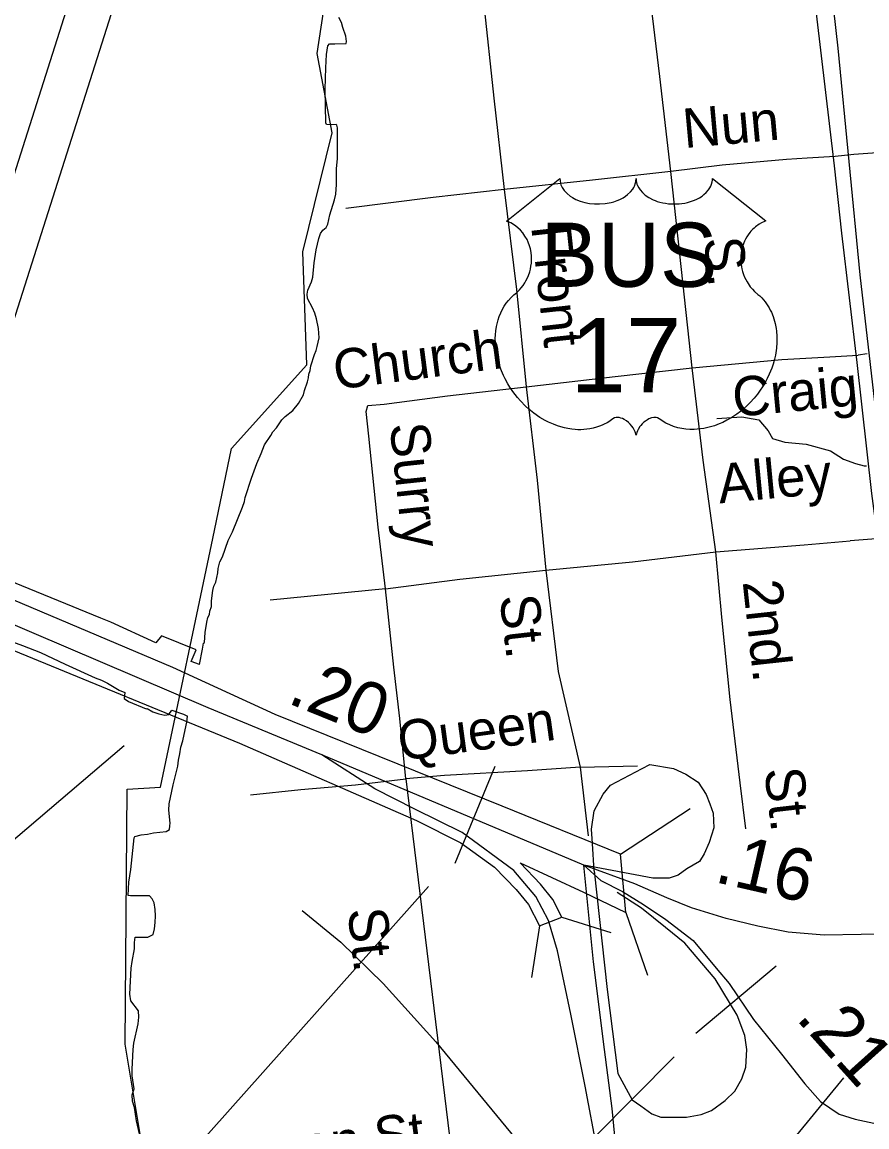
# Model space of a CAD drawing. Extents: x 2290055 to 2389491, y 66597 to 237875.
# Drawn here: x 2316788 to 2318827, y 174273 to 176940 of the extents above; entities that cross this region are included whole.
import ezdxf

# ---------------------------------------------------------------- set-up
doc = ezdxf.new("R2010")
doc.units = 0
for name, color, linetype in [('Exist Boundary Political City Limit New', 7, 'Continuous'), ('Exist Hydrographic Buffer Line', 7, 'Continuous'), ('Exist Hydrographic River Shore', 7, 'Continuous'), ('Exist Railroad Mainline', 7, 'Continuous'), ('Exist Road Non-System Type 51', 7, 'Continuous'), ('Exist Road Non-System Type 51 Label', 7, 'Continuous'), ('Exist Road Primary Interstate Ramp 1 Lane Attributed', 7, 'Continuous'), ('Exist Road Primary US Attributed', 7, 'Continuous'), ('Exist Road Primary US Divided Attributed', 7, 'Continuous'), ('Exist Road Primary US Mileage Hundredths English Label', 7, 'Continuous'), ('Exist Road Primary US Shield CELL', 7, 'Continuous'), ('Exist Road Primary US Shield Number Label', 7, 'Continuous'), ('Exist Road Primary US Structure Ovrhead Sign CELL', 7, 'Continuous'), ('Exist Road Primary US Structure Ovrhead Sign Number Label', 7, 'Continuous'), ('Exist Road Primary US Structure Standard Bridge CELL', 7, 'Continuous'), ('Exist Road Primary US UnDivided 4 Lane Attributed', 7, 'Continuous'), ('Map Preparation Boundary City Limit Buffer Line', 7, 'Continuous')]:
    doc.layers.add(name, color=color, linetype=linetype)

msp = doc.modelspace()

# ---------------------------------------------------------------- linework, layer by layer
at = {"layer": 'Exist Boundary Political City Limit New'}
msp.add_lwpolyline([(2316815, 171798), (2316794.8, 172045.2), (2316910.8, 172226.9), (2317233.5, 172504.5), (2317389.8, 172580.1), (2317253.8, 172575.1), (2317334.5, 172923.3), (2317208.2, 172943.5), (2317203.2, 173079.7), (2317108.5, 173166.8), (2317005.8, 173405.6), (2317005.8, 173856.6), (2317016.8, 174083.9), (2317092.2, 174139.4), (2317036.8, 174472.5), (2317041.8, 175088.1), (2317122.5, 175093.1), (2317248.7, 175693.6), (2317294, 175910.6), (2317475.5, 176112.5), (2317465.5, 176385), (2317536.2, 176672.6), (2317500.7, 176864.3), (2317531, 177066.2)], dxfattribs=at)
at = {"layer": 'Exist Hydrographic Buffer Line'}
for points in [[(2316520.2, 175676.1), (2316533.7, 175729.6), (2316731.6, 176109.8), (2316739.6, 176128.9), (2317126.7, 177348.7), (2317131.9, 177378), (2317160, 177855), (2317155.7, 177894.8), (2316990.6, 178475.7), (2316979.1, 178502.9), (2316967.2, 178520.1), (2316882.3, 178619.2), (2316851.1, 178645.3), (2316776.4, 178707.6), (2316706.6, 178738.2), (2315707.5, 178685.8)], [(2316421.4, 175717), (2316440.3, 175785.5), (2316642.3, 176173.6), (2317032.1, 177399.7)]]:
    msp.add_lwpolyline(points, dxfattribs=at)
at = {"layer": 'Exist Hydrographic River Shore'}
for points in [[(2317216.3, 175389.4), (2317223.5, 175425.8), (2317226.2, 175440.9), (2317228.2, 175442.3), (2317230.2, 175466.5), (2317234, 175491.6), (2317236.5, 175502.8), (2317240.2, 175510), (2317241, 175517.8), (2317245, 175528.9), (2317245, 175543.2), (2317248.7, 175567.8), (2317250.7, 175578), (2317256, 175588.1), (2317260.5, 175610.6), (2317261.5, 175620.6), (2317265.5, 175636.6), (2317271.7, 175649.1), (2317285.5, 175688.2), (2317296, 175709.6), (2317320.2, 175768.6), (2317325, 175782.5), (2317326.5, 175792.5), (2317341.5, 175839.3), (2317354.7, 175874.6), (2317365.5, 175898.8), (2317373, 175919.8), (2317388.5, 175942), (2317393.5, 175950.6), (2317402, 175960.2), (2317415, 175979.5), (2317423, 175988.2), (2317441.5, 176002), (2317455.5, 176018.9), (2317467, 176039.9), (2317469.5, 176050.3), (2317477, 176071.3), (2317479.5, 176081.4), (2317480.2, 176089.7), (2317483.5, 176098.9), (2317485, 176110.2), (2317493.5, 176137.6), (2317497.7, 176147.5), (2317500.7, 176157.2), (2317505, 176177.5), (2317503.7, 176200.6), (2317498.5, 176223.9), (2317494.5, 176237.1), (2317488.7, 176250), (2317477, 176272.4), (2317476, 176282.9), (2317478, 176292.4), (2317486.7, 176312.6), (2317489.7, 176324.3), (2317493, 176358.6), (2317498.2, 176390.2), (2317504, 176417.4), (2317508, 176429.3), (2317514.2, 176437.4), (2317522, 176443.9), (2317525.7, 176452.5), (2317530.7, 176474.5), (2317542.5, 176510.6), (2317545.7, 176524.3), (2317547.2, 176547.5), (2317547.2, 176585.9), (2317549, 176610.6), (2317549, 176684.9), (2317548, 176691.5), (2317546.5, 176693.1), (2317533.5, 176692.2), (2317523.2, 176692.4), (2317521, 176696.5), (2317520, 176778.2), (2317521, 176829.6), (2317523, 176861.6), (2317526.2, 176882.7), (2317530, 176887.8), (2317542.7, 176887.1), (2317570.5, 176888), (2317571.2, 176893.4), (2317569.5, 176906.1), (2317562, 176927.2), (2317559, 176938.8), (2317553, 176950.7)], [(2317002.6, 175491.5), (2316978.4, 175500.6), (2316719.8, 175606.5)], [(2317216.3, 175389.4), (2317196.1, 175396.2), (2317208.2, 175424.9), (2317125, 175458.2), (2317111.4, 175441.6), (2317002.6, 175491.5)], [(2316756.2, 175446.9), (2316789, 175435.4), (2316833, 175417.9), (2316892, 175390), (2316965, 175356.7), (2316980, 175351), (2316994.7, 175344.2), (2317022.5, 175327.4), (2317036.5, 175321.6), (2317034.5, 175307.1), (2317045.2, 175300), (2317088, 175282.4), (2317090, 175282.9), (2317103.5, 175275), (2317118, 175270.2), (2317133, 175266.9), (2317142.2, 175268.3), (2317149.5, 175279), (2317178, 175269.6), (2317187.2, 175264.2)], [(2317071.5, 174256.1), (2317064.5, 174287.6), (2317059.2, 174319.4), (2317054.7, 174334.8), (2317053.7, 174350.5), (2317059, 174364.7), (2317054.2, 174396.5), (2317053.7, 174412.2), (2317056, 174460.1), (2317058.2, 174475.3), (2317068.5, 174522), (2317069.7, 174537.6), (2317069, 174552.8), (2317050.7, 174577.5), (2317048.5, 174593.1), (2317051.7, 174655.8), (2317053.7, 174671.8), (2317059.2, 174702.8), (2317059.2, 174718.2), (2317061.2, 174730.7), (2317092, 174731.3), (2317104.5, 174737.3), (2317108, 174750.7), (2317109.5, 174766), (2317110, 174782.2), (2317109.7, 174797.8), (2317107.2, 174813.5), (2317102.2, 174823.5), (2317095.5, 174830.4), (2317049.5, 174830.5), (2317044.5, 174831.7), (2317046, 174863.4), (2317050.5, 174894), (2317058.5, 174970.8), (2317060.5, 174974.2), (2317075.5, 174977.8), (2317090.5, 174979.2), (2317105.2, 174982.5), (2317136.2, 174986.1), (2317143.7, 174990.9), (2317144.7, 175000), (2317145.5, 175006.4), (2317142.5, 175037.8), (2317143.2, 175053.2), (2317153, 175098.6), (2317164.2, 175143.5), (2317166, 175158.6), (2317169.2, 175173.7), (2317171.2, 175189.3), (2317176.2, 175204.5), (2317179, 175220.2), (2317185.7, 175250.1), (2317187.2, 175264.2)]]:
    msp.add_lwpolyline(points, dxfattribs=at)
at = {"layer": 'Exist Railroad Mainline'}
msp.add_lwpolyline([(2317464.3, 174795.5), (2317557.6, 174719.1), (2317659.4, 174619.1), (2317787, 174478.1), (2317978.4, 174245.8), (2318104.8, 174086.7), (2318168.5, 173995.3), (2318243.9, 173856.2), (2318248.4, 173843.5)], dxfattribs=at)
at = {"layer": 'Exist Road Non-System Type 51'}
for p, q in [((2318750.2, 176615.2), (2318682.5, 176611.2)), ((2318772.6, 176617.8), (2318750.2, 176615.2)), ((2318795, 176620.4), (2318772.6, 176617.8)), ((2318862.6, 176624.8), (2318795, 176620.4)), ((2318737.8, 176131.7), (2318805.5, 176135.7)), ((2318827.8, 176138.9), (2318805.5, 176135.7)), ((2317665.6, 175571.7), (2317386.8, 175544.6)), ((2318134.9, 175141.2), (2318273.5, 175144.6)), ((2318134.9, 175141.2), (2318154.4, 174975.6))]:
    msp.add_line(p, q, dxfattribs=at)
for points in [[(2318354, 176579.3), (2318326.9, 176808.3), (2318300.4, 177029.4)], [(2317901.6, 176989.7), (2317926.9, 176756.3), (2317951.7, 176535.5)], [(2318682.5, 176611.2), (2318633.1, 176608.4), (2318477.5, 176594.4), (2318354, 176579.3)], [(2318354, 176579.3), (2318164.8, 176558), (2317951.7, 176535.5)], [(2318404.9, 176105.1), (2318379.5, 176342.4), (2318354, 176579.3)], [(2317951.7, 176535.5), (2317780.5, 176516.6), (2317569.5, 176490.2)], [(2317951.7, 176535.5), (2317981.3, 176294.4), (2318004.7, 176059.4)], [(2318404.9, 176105.1), (2318622, 176125.8), (2318737.8, 176131.7)], [(2318004.7, 176059.4), (2318219.7, 176084), (2318404.9, 176105.1)], [(2318462.5, 175661.4), (2318431.8, 175882.3), (2318404.9, 176105.1)], [(2317665.6, 175571.7), (2317647.9, 175721), (2317625.1, 175940.3), (2317618.8, 176000.1), (2317622.2, 176014.1), (2317662.1, 176017.9), (2317815.2, 176037.8), (2318004.7, 176059.4)], [(2318004.7, 176059.4), (2318031.3, 175834.3), (2318052.1, 175617.2)], [(2318464.8, 175983.1), (2318525, 175987.3), (2318566.2, 175979.9), (2318588.4, 175953.5), (2318598.9, 175934.4), (2318628.5, 175926), (2318680.3, 175920.7), (2318739.4, 175904.9), (2318770.1, 175884.8), (2318799.6, 175874.2), (2318820.7, 175868.9), (2318826, 175868.9)], [(2318462.5, 175661.4), (2318675.9, 175677.7), (2318786.8, 175687.3)], [(2318854.3, 175693), (2318849.2, 175692.8), (2318786.8, 175687.3)], [(2318052.1, 175617.2), (2318261.3, 175637.3), (2318462.5, 175661.4)], [(2318535, 174992.1), (2318520.7, 175103.5), (2318496.7, 175304.7), (2318476.6, 175503.8), (2318462.5, 175661.4)], [(2317665.6, 175571.7), (2317844.9, 175594.9), (2318052.1, 175617.2)], [(2318052.1, 175617.2), (2318081.8, 175372.3), (2318134.9, 175141.2)], [(2317714, 175113.5), (2317700, 175259), (2317685.3, 175382.5), (2317665.6, 175571.7)], [(2318134.9, 175141.2), (2318007.6, 175132.8), (2317807.5, 175121.2), (2317714, 175113.5)], [(2317339.4, 175074.8), (2317461, 175087.4), (2317592.5, 175098.9), (2317714, 175113.5)], [(2317714, 175113.5), (2317828.2, 174177.3)]]:
    msp.add_lwpolyline(points, dxfattribs=at)
at = {"layer": 'Exist Road Primary Interstate Ramp 1 Lane Attributed'}
for points in [[(2318266.1, 173740.5), (2318147.2, 174371.3), (2318112.2, 174545.2), (2318080.3, 174697.8), (2318058.9, 174771.1), (2318028.3, 174829), (2317974.6, 174892.1), (2317850.5, 174983.3), (2317736.3, 175039.6), (2317639.1, 175089), (2317511.3, 175170.8)], [(2318284.4, 175138.4), (2318303.2, 175147.8), (2318360.3, 175138.4), (2318390.1, 175124.8), (2318419.9, 175105.2), (2318438.7, 175075.4), (2318448.1, 175053.2), (2318455.7, 175030.2), (2318457.4, 174995.2), (2318446.4, 174959.4), (2318434.4, 174932.2), (2318423.3, 174913.4), (2318392.3, 174896.2), (2318371.4, 174881), (2318350, 174873.3), (2318310, 174873.3), (2318144.2, 174904.9)], [(2318168.9, 174891.3), (2318164.6, 174956.9), (2318162.1, 174991.8), (2318168.9, 175036.2), (2318190.2, 175076.2), (2318208.1, 175097.5), (2318284.4, 175138.4)], [(2318168.9, 174891.3), (2318200.4, 174604.8), (2318226.2, 174401.6), (2318260.1, 174338), (2318281.4, 174323.6), (2318307.8, 174304.8), (2318330, 174296.3), (2318356.4, 174296.3), (2318391.4, 174296.3), (2318427.2, 174303.1), (2318451.9, 174312.5), (2318485.1, 174336.3), (2318508.2, 174359.4), (2318525.2, 174389.2), (2318534.6, 174417.3), (2318537.1, 174459.9), (2318532.5, 174493.2), (2318513.7, 174542.6), (2318460.9, 174630.4), (2318387.5, 174716.5), (2318340.7, 174754), (2318282.7, 174800.9), (2318223.9, 174838.4)]]:
    msp.add_lwpolyline(points, dxfattribs=at)
at = {"layer": 'Exist Road Primary US Attributed'}
for points in [[(2318954, 174746.3), (2318861.5, 174737.8), (2318813.3, 174737), (2318723.4, 174736.1), (2318637.3, 174742.9), (2318564, 174757.4), (2318487.7, 174776.2), (2318403.3, 174801.7), (2318344.5, 174825.6), (2318266.9, 174859.7), (2318144.2, 174904.9)], [(2318144.2, 174904.9), (2318184.7, 174867.4), (2318237.1, 174841), (2318287.8, 174809.4), (2318341.9, 174773.6), (2318407.6, 174722.5), (2318463.5, 174655.8), (2318494.4, 174618.9), (2318552.9, 174532.4), (2318620.5, 174448.7), (2318677.5, 174376.5), (2318714.8, 174334), (2318759.9, 174303.4), (2318799, 174291.5), (2318855, 174279.6), (2318925.6, 174285.5), (2318996.9, 174295.7)]]:
    msp.add_lwpolyline(points, dxfattribs=at)
at = {"layer": 'Exist Road Primary US Divided Attributed'}
for points in [[(2318954, 174746.3), (2318925.8, 174933), (2318905.4, 175146.1), (2318882.8, 175393.3), (2318857.6, 175663.5), (2318838.9, 175801.6), (2318803.5, 176117.8), (2318766.4, 176430.7), (2318749, 176592.6), (2318705.1, 176960.9), (2318697, 177057.2), (2318668.8, 177303.5), (2318653.1, 177503), (2318602.4, 177914.7), (2318601.1, 177963.3), (2318610.4, 177996.5)], [(2318610.4, 177996.5), (2318640.7, 177967.5), (2318659.5, 177740), (2318708, 177312.1), (2318756.6, 176877.3), (2318809.5, 176330.1), (2318859.8, 175897.1), (2318886.2, 175667.8), (2318915.2, 175378), (2318928, 175243.3), (2318949.3, 175055.8), (2318995.3, 174748)], [(2318328, 173162.8), (2318266.1, 173740.5), (2318240.9, 173997.1), (2318227.7, 174158.6), (2318211.9, 174317.2), (2318194.1, 174459.9), (2318166.8, 174671.3), (2318144.2, 174904.9)]]:
    msp.add_lwpolyline(points, dxfattribs=at)
at = {"layer": 'Exist Road Primary US Shield CELL'}
msp.add_lwpolyline([(2318086, 176562.1), (2318086.4, 176556.8), (2318087.7, 176550.5), (2318088.6, 176547.2), (2318091.6, 176541), (2318096.5, 176533.6), (2318103.3, 176526.4), (2318110.9, 176520.1), (2318116.1, 176516.7), (2318124.9, 176512), (2318134.8, 176507.9), (2318145.9, 176504.7), (2318157.2, 176502.4), (2318169.6, 176501), (2318181.8, 176500.8), (2318195, 176501.8), (2318209.6, 176504.6), (2318216.4, 176506.3), (2318223.9, 176508.9), (2318230.9, 176511.8), (2318238.6, 176515.9), (2318244.7, 176519.9), (2318249.5, 176523.4), (2318256.4, 176529.9), (2318261.8, 176536.7), (2318264.1, 176540.5), (2318266.1, 176544.1), (2318268.8, 176551.9), (2318269.5, 176555.3), (2318270.1, 176562.4), (2318270.5, 176556.4), (2318271.1, 176552.7), (2318272.1, 176549), (2318273.6, 176545.2), (2318276.3, 176539.7), (2318279.4, 176535.1), (2318285.1, 176528.4), (2318288.7, 176525), (2318292, 176522.4), (2318300.7, 176516.4), (2318310.9, 176511.2), (2318315.9, 176509), (2318321.1, 176507.2), (2318327.6, 176505.2), (2318334.4, 176503.6), (2318341.1, 176502.5), (2318347.9, 176501.5), (2318354.9, 176500.9), (2318360.6, 176500.8), (2318367.6, 176500.9), (2318374, 176501.2), (2318380.6, 176502), (2318387.9, 176503.2), (2318393.8, 176504.5), (2318401.5, 176506.6), (2318408.5, 176509.1), (2318414.6, 176511.7), (2318422.6, 176515.9), (2318429.1, 176519.9), (2318433.8, 176523.7), (2318439.4, 176528.9), (2318444.7, 176535.1), (2318447.8, 176539.5), (2318450, 176544.2), (2318452.1, 176549), (2318453.3, 176554.2), (2318454, 176558.7), (2318454.1, 176562.5), (2318582.7, 176460.1), (2318579.6, 176458.9), (2318572.7, 176455.5), (2318567.1, 176452.2), (2318558.3, 176446), (2318554.5, 176442.6), (2318550.7, 176439), (2318547.2, 176435.2), (2318544.1, 176431.6), (2318540.4, 176426.5), (2318537, 176421.3), (2318533.8, 176415.6), (2318531.4, 176410.7), (2318527.4, 176400.3), (2318525.5, 176393.8), (2318524.3, 176388.3), (2318522.8, 176376.8), (2318522.4, 176371.3), (2318522.4, 176365.9), (2318522.7, 176360.2), (2318523.3, 176354.7), (2318524.2, 176349), (2318525.1, 176344), (2318526.7, 176337.9), (2318529, 176330.7), (2318531.8, 176323.8), (2318537.7, 176312.6), (2318545.3, 176301.2), (2318550.7, 176294.9), (2318556, 176289.4), (2318563.9, 176282.7), (2318568.2, 176278.9), (2318573.1, 176274), (2318581.2, 176264.6), (2318584.5, 176260.2), (2318587.8, 176255.3), (2318590.8, 176250.2), (2318593.8, 176244.7), (2318596.3, 176239.9), (2318600.8, 176228.9), (2318604.1, 176218.2), (2318605.6, 176212.6), (2318608, 176200), (2318608.9, 176193.7), (2318609.9, 176181.4), (2318609.9, 176166.5), (2318608.8, 176152.4), (2318606.1, 176135.9), (2318603.9, 176126), (2318600.6, 176114.5), (2318597.3, 176104.6), (2318591.4, 176089.9), (2318586.2, 176079.3), (2318579.5, 176066.8), (2318574.8, 176059.3), (2318569.4, 176051.3), (2318562.7, 176042), (2318554.8, 176032.1), (2318545.3, 176021.7), (2318537.6, 176014), (2318527.6, 176005), (2318521.5, 176000), (2318512.8, 175993.5), (2318501, 175985.6), (2318489.3, 175978.8), (2318479.4, 175973.7), (2318470.5, 175969.9), (2318459.2, 175965.6), (2318440.2, 175960.4), (2318433.3, 175958.9), (2318425.1, 175957.7), (2318417.4, 175957), (2318409.9, 175956.5), (2318399.9, 175956.5), (2318390, 175957.3), (2318380.5, 175958.6), (2318370.8, 175960.7), (2318360.5, 175963.7), (2318351.2, 175967.4), (2318341.8, 175972), (2318325.9, 175982), (2318321.3, 175984.5), (2318318.7, 175985.1), (2318312.5, 175985.4), (2318306.8, 175984.2), (2318300.8, 175981.9), (2318297.3, 175980), (2318292.5, 175976.9), (2318288.9, 175974), (2318284.5, 175969.8), (2318281.4, 175966.3), (2318279.1, 175963.6), (2318274.6, 175956.5), (2318273, 175953.2), (2318271.4, 175948.8), (2318269.9, 175942.4), (2318267.9, 175950.5), (2318265.5, 175955.8), (2318262.8, 175960.4), (2318259.9, 175964.4), (2318255.5, 175969.6), (2318251.4, 175973.4), (2318246.6, 175977.4), (2318241.4, 175980.5), (2318237.3, 175982.6), (2318233.5, 175984.1), (2318228.8, 175985.2), (2318225, 175985.5), (2318221.9, 175985.4), (2318217.6, 175984.5), (2318211.8, 175980.3), (2318206.3, 175976.5), (2318200.3, 175972.8), (2318193.2, 175969), (2318187.9, 175966.5), (2318181.7, 175964.1), (2318174.4, 175961.7), (2318166.5, 175959.6), (2318158.4, 175958), (2318151.3, 175956.9), (2318143.6, 175956.2), (2318136.7, 175956), (2318129.5, 175956), (2318122.7, 175956.6), (2318114.9, 175957.3), (2318105.2, 175958.7), (2318097.1, 175960.5), (2318088.6, 175962.8), (2318079.9, 175965.5), (2318070.5, 175969.1), (2318058.8, 175974.2), (2318050.7, 175978.4), (2318037.9, 175985.7), (2318022.8, 175996.2), (2318011.5, 176005.4), (2318003.2, 176012.9), (2317990.9, 176025.3), (2317983.8, 176033.5), (2317972.5, 176048.1), (2317965.3, 176058.6), (2317960.6, 176066.4), (2317953.8, 176078.8), (2317950, 176086.7), (2317945.1, 176098.1), (2317941.3, 176108.5), (2317938.1, 176118.3), (2317936.4, 176124.7), (2317934, 176135.7), (2317932.5, 176143.5), (2317931.1, 176154.2), (2317930.3, 176165.5), (2317930.1, 176175.9), (2317930.4, 176184.6), (2317931.4, 176194.7), (2317933.1, 176205.4), (2317935.1, 176214.6), (2317937, 176221.2), (2317939.7, 176229.3), (2317943.3, 176238.2), (2317947.6, 176246.7), (2317951.6, 176253.8), (2317956.7, 176261.4), (2317961.7, 176267.8), (2317968.3, 176275), (2317975.1, 176281.5), (2317981.4, 176286.6), (2317988.9, 176293.9), (2317992.7, 176298.3), (2317997.4, 176304.4), (2318001.1, 176310.1), (2318004.1, 176315.2), (2318008, 176322.7), (2318010.3, 176328.4), (2318013.3, 176337), (2318014.8, 176343.1), (2318016.3, 176350.9), (2318017.3, 176358.3), (2318017.7, 176367.5), (2318017.5, 176375.1), (2318016.5, 176384), (2318014.8, 176392.5), (2318012.8, 176400), (2318009.6, 176408.5), (2318006.7, 176414.7), (2318001.7, 176423.1), (2317996.3, 176431), (2317990.6, 176437.3), (2317984.9, 176443), (2317979.4, 176447.3), (2317974.2, 176451), (2317967.7, 176455), (2317961.4, 176458.1), (2317957.4, 176459.7)], close=True, dxfattribs=at)
at = {"layer": 'Exist Road Primary US Structure Ovrhead Sign CELL'}
for p, q in [((2317833.1, 174909.9), (2317929.9, 175143.6)), ((2318414, 174498.9), (2318607.7, 174661.5)), ((2318610.8, 174195.8), (2318771.6, 174391))]:
    msp.add_line(p, q, dxfattribs=at)
at = {"layer": 'Exist Road Primary US Structure Ovrhead Sign Number Label'}
msp.add_line((2317768.9, 174853.2), (2316717.6, 173672.3), dxfattribs=at)
msp.add_lwpolyline([(2318362.2, 174441.9), (2317492.2, 173565), (2316894, 172966.9)], dxfattribs=at)
at = {"layer": 'Exist Road Primary US Structure Standard Bridge CELL'}
for p, q in [((2318232.5, 174931.1), (2318400.7, 175041.5)), ((2318090.6, 174778.9), (2318209, 174741.9)), ((2318244.9, 174790.4), (2318297.4, 174639.4)), ((2318036.8, 174758.6), (2318017.8, 174633.3))]:
    msp.add_line(p, q, dxfattribs=at)
for points in [[(2316768, 175423.3), (2317312.6, 175199.4), (2317740.4, 175012.5), (2317846.8, 174958.5), (2317928.5, 174900.3), (2317980.4, 174845.7), (2318010.1, 174809.8), (2318036.8, 174758.6), (2318090.6, 174778.9), (2318069.4, 174821.6), (2318039.6, 174859.1), (2317990.3, 174910.4), (2318142.7, 174839.3), (2318244.9, 174790.4), (2318232.5, 174931.1), (2317946.4, 175046.9), (2317399.3, 175268.2), (2317151.9, 175382.2), (2316719.8, 175564.9)], [(2317034.8, 175193), (2315275.5, 173692.8), (2314566.3, 173583.7)]]:
    msp.add_lwpolyline(points, dxfattribs=at)
at = {"layer": 'Exist Road Primary US UnDivided 4 Lane Attributed'}
msp.add_lwpolyline([(2318144.2, 174904.9), (2317511.3, 175170.8), (2317237.2, 175284.2), (2316639.7, 175539.9), (2315910.9, 175851.9), (2315391.8, 176076.9), (2315171.9, 176165.6)], dxfattribs=at)
at = {"layer": 'Map Preparation Boundary City Limit Buffer Line'}
msp.add_lwpolyline([(2316815, 171798), (2316794.8, 172045.2), (2316910.8, 172226.9), (2317233.5, 172504.5), (2317389.8, 172580.1), (2317253.8, 172575.1), (2317334.5, 172923.3), (2317208.2, 172943.5), (2317203.2, 173079.7), (2317108.5, 173166.8), (2317005.8, 173405.6), (2317005.8, 173856.6), (2317016.8, 174083.9), (2317092.2, 174139.4), (2317036.8, 174472.5), (2317041.8, 175088.1), (2317122.5, 175093.1), (2317248.7, 175693.6), (2317294, 175910.6), (2317475.5, 176112.5), (2317465.5, 176385), (2317536.2, 176672.6), (2317500.7, 176864.3), (2317531, 177066.2)], dxfattribs=at)

# ---------------------------------------------------------------- texts
at = {"layer": 'Exist Road Non-System Type 51 Label'}
for s, rotation, p in [('Nun', 5.1522, (2318386.6, 176635.6)), ('Front', 276.2311, (2318016.7, 176446.6)), ('S.', 276.2311, (2318433, 176417)), ('Church', 7.3843, (2317545.4, 176052.4)), ('Craig', 5.4426, (2318506.8, 175986.5)), ('Surry', 276.1016, (2317675.1, 175968.9)), ('Alley', 5.4426, (2318471.4, 175777.8)), ('2nd.', 276.2311, (2318527, 175589)), ('St.', 276.5579, (2317940.3, 175553.8)), ('Queen', 7.7492, (2317701.5, 175156.4)), ('St.', 276.5579, (2318579.2, 175136.2)), ('St.', 276.342, (2317573.6, 174797.5)), ('Dawson St.', 7.4761, (2317154.6, 174136.9))]:
    msp.add_text(s, height=95, rotation=rotation, dxfattribs=at).set_placement(p)
at = {"layer": 'Exist Road Primary US Mileage Hundredths English Label'}
for s, rotation, p in [('.20', 337.9202, (2317425.1, 175297.4)), ('.16', 347.0858, (2318455.9, 174864.8)), ('.21', 311.9238, (2318653.1, 174534.6))]:
    msp.add_text(s, height=125, rotation=rotation, dxfattribs=at).set_placement(p)
at = {"layer": 'Exist Road Primary US Shield Number Label'}
for s, height, p in [('BUS', 155, (2318039.7, 176300.8)), ('17', 180, (2318111.2, 176045.9))]:
    msp.add_text(s, height=height, dxfattribs=at).set_placement(p)

doc.saveas('drawing.dxf')
